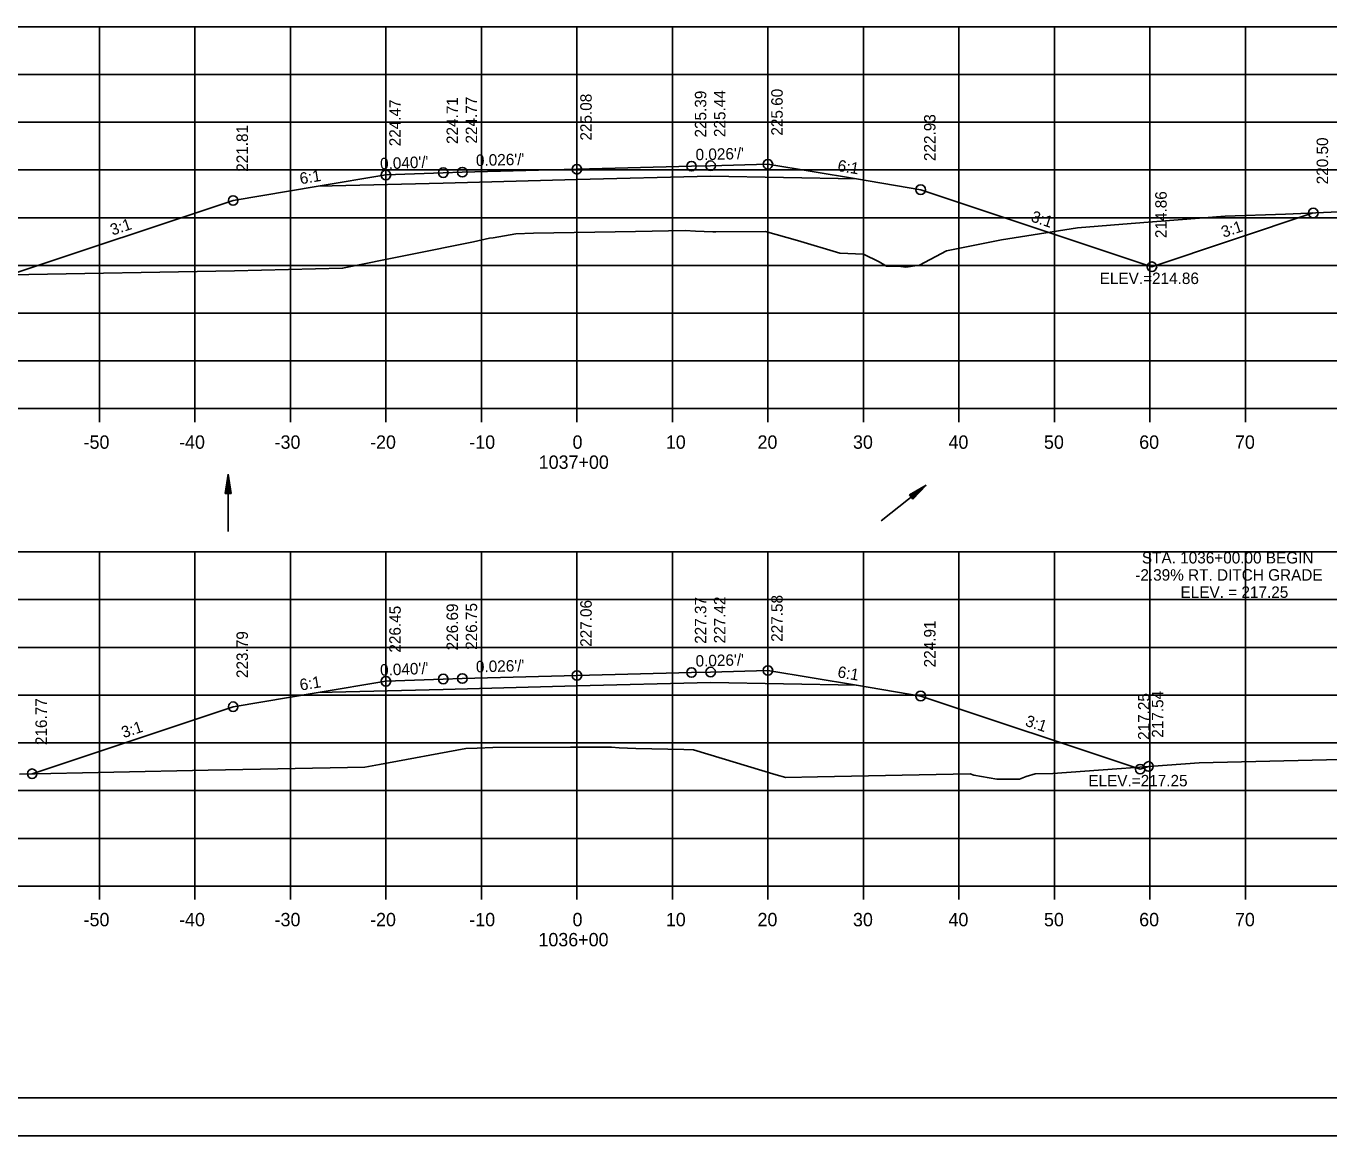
# Model space of a CAD drawing. Extents: x 1386544 to 1388153, y 379785 to 390999.
# Drawn here: x 1387302 to 1387438.4, y 386305.5 to 386421.7 of the extents above; entities that cross this region are included whole.
import ezdxf

# ---------------------------------------------------------------- set-up
doc = ezdxf.new("R2010")
doc.units = 0
for name, color, linetype in [('R_Alt Surface', 7, 'Continuous'), ('R_Axis', 7, 'Continuous'), ('R_Axis Annot', 7, 'Continuous'), ('R_Border', 7, 'Continuous'), ('R_Exist Surface', 7, 'Continuous'), ('R_Fin Surface', 7, 'Continuous'), ('R_Grid', 7, 'Continuous'), ('R_No Plot', 7, 'Continuous'), ('R_Water', 7, 'Continuous'), ('R_Xsect Elev', 7, 'Continuous'), ('R_Xsect Slope', 7, 'Continuous')]:
    doc.layers.add(name, color=color, linetype=linetype)

msp = doc.modelspace()

# ---------------------------------------------------------------- linework, layer by layer
at = {"layer": 'R_Alt Surface'}
for points in [[(1387332.57, 386404.95), (1387345.68, 386405.29), (1387359.68, 386405.65), (1387373.68, 386406.02), (1387388.94, 386405.71)], [(1387332.57, 386351.93), (1387345.68, 386352.27), (1387359.68, 386352.63), (1387373.68, 386353), (1387388.94, 386352.69)]]:
    msp.add_lwpolyline(points, dxfattribs=at)
at = {"layer": 'R_Axis'}
for p, q in [((1387209.68, 386381.66), (1387509.68, 386381.66)), ((1387309.68, 386380.26), (1387309.68, 386381.66)), ((1387319.68, 386380.26), (1387319.68, 386381.66)), ((1387329.68, 386380.26), (1387329.68, 386381.66)), ((1387339.68, 386380.26), (1387339.68, 386381.66)), ((1387349.68, 386380.26), (1387349.68, 386381.66)), ((1387359.68, 386380.26), (1387359.68, 386381.66)), ((1387369.68, 386380.26), (1387369.68, 386381.66)), ((1387379.68, 386380.26), (1387379.68, 386381.66)), ((1387389.68, 386380.26), (1387389.68, 386381.66)), ((1387399.68, 386380.26), (1387399.68, 386381.66)), ((1387409.68, 386380.26), (1387409.68, 386381.66)), ((1387419.68, 386380.26), (1387419.68, 386381.66)), ((1387429.68, 386380.26), (1387429.68, 386381.66)), ((1387209.68, 386331.66), (1387509.68, 386331.66)), ((1387309.68, 386330.26), (1387309.68, 386331.66)), ((1387319.68, 386330.26), (1387319.68, 386331.66)), ((1387329.68, 386330.26), (1387329.68, 386331.66)), ((1387339.68, 386330.26), (1387339.68, 386331.66)), ((1387349.68, 386330.26), (1387349.68, 386331.66)), ((1387359.68, 386330.26), (1387359.68, 386331.66)), ((1387369.68, 386330.26), (1387369.68, 386331.66)), ((1387379.68, 386330.26), (1387379.68, 386331.66)), ((1387389.68, 386330.26), (1387389.68, 386331.66)), ((1387399.68, 386330.26), (1387399.68, 386331.66)), ((1387409.68, 386330.26), (1387409.68, 386331.66)), ((1387419.68, 386330.26), (1387419.68, 386331.66)), ((1387429.68, 386330.26), (1387429.68, 386331.66))]:
    msp.add_line(p, q, dxfattribs=at)
at = {"layer": 'R_Border'}
msp.add_line((1387517.86, 386309.49), (1387201.68, 386309.49), dxfattribs=at)
at = {"layer": 'R_Exist Surface'}
for points in [[(1387300.32, 386395.67), (1387323.83, 386396.11), (1387335.14, 386396.37), (1387348.84, 386399.14), (1387350.54, 386399.5), (1387350.9, 386399.55), (1387353.3, 386399.96), (1387355.15, 386400.02), (1387365.83, 386400.2), (1387371.01, 386400.3), (1387372.08, 386400.24), (1387373.9, 386400.18), (1387374.23, 386400.16), (1387379.42, 386400.2), (1387382.79, 386399.27), (1387387.2, 386397.96), (1387389.7, 386397.84), (1387391.33, 386397.02), (1387392.09, 386396.58), (1387393.37, 386396.58), (1387394.12, 386396.47), (1387395.57, 386396.69), (1387398.38, 386398.18), (1387404.15, 386399.34), (1387412.11, 386400.59), (1387417.72, 386401.04), (1387427.56, 386401.83), (1387433.88, 386402.02), (1387453.75, 386402.91)], [(1387301.31, 386343.4), (1387321.06, 386343.81), (1387337.46, 386344.13), (1387339, 386344.39), (1387348.04, 386346.06), (1387349.23, 386346.1), (1387350.87, 386346.17), (1387359.01, 386346.2), (1387363.3, 386346.2), (1387364.09, 386346.16), (1387365.84, 386346.08), (1387370.88, 386345.96), (1387371.9, 386345.94), (1387380.55, 386343.33), (1387381.54, 386343.04), (1387384.87, 386343.11), (1387400.85, 386343.41), (1387401.25, 386343.29), (1387403.65, 386342.88), (1387404.25, 386342.87), (1387406.01, 386342.88), (1387406.74, 386343.14), (1387407.67, 386343.41), (1387409.53, 386343.46), (1387424.85, 386344.59), (1387439.63, 386344.91)]]:
    msp.add_lwpolyline(points, dxfattribs=at)
at = {"layer": 'R_Fin Surface'}
for points in [[(1387300.29, 386395.67), (1387323.68, 386403.46), (1387332.57, 386404.95), (1387339.68, 386406.13), (1387345.68, 386406.37), (1387347.68, 386406.42), (1387359.68, 386406.73), (1387371.68, 386407.05), (1387373.68, 386407.1), (1387379.68, 386407.25), (1387388.94, 386405.71), (1387395.68, 386404.59), (1387419.89, 386396.52), (1387436.79, 386402.15)], [(1387302.63, 386343.43), (1387323.68, 386350.45), (1387332.57, 386351.93), (1387339.68, 386353.11), (1387345.68, 386353.35), (1387347.68, 386353.4), (1387359.68, 386353.72), (1387371.68, 386354.03), (1387373.68, 386354.08), (1387379.68, 386354.24), (1387388.94, 386352.69), (1387395.68, 386351.57), (1387418.66, 386343.91), (1387419.54, 386344.2)]]:
    msp.add_lwpolyline(points, dxfattribs=at)
at = {"layer": 'R_Grid'}
for p, q in [((1387209.68, 386421.66), (1387509.68, 386421.66)), ((1387309.68, 386381.66), (1387309.68, 386421.66)), ((1387319.68, 386381.66), (1387319.68, 386421.66)), ((1387329.68, 386381.66), (1387329.68, 386421.66)), ((1387339.68, 386381.66), (1387339.68, 386421.66)), ((1387349.68, 386381.66), (1387349.68, 386421.66)), ((1387359.68, 386381.66), (1387359.68, 386421.66)), ((1387369.68, 386381.66), (1387369.68, 386421.66)), ((1387379.68, 386381.66), (1387379.68, 386421.66)), ((1387389.68, 386381.66), (1387389.68, 386421.66)), ((1387399.68, 386381.66), (1387399.68, 386421.66)), ((1387409.68, 386381.66), (1387409.68, 386421.66)), ((1387419.68, 386381.66), (1387419.68, 386421.66)), ((1387429.68, 386381.66), (1387429.68, 386421.66)), ((1387209.68, 386416.66), (1387509.68, 386416.66)), ((1387209.68, 386411.66), (1387509.68, 386411.66)), ((1387209.68, 386406.66), (1387509.68, 386406.66)), ((1387209.68, 386401.66), (1387509.68, 386401.66)), ((1387209.68, 386396.66), (1387509.68, 386396.66)), ((1387209.68, 386391.66), (1387509.68, 386391.66)), ((1387209.68, 386386.66), (1387509.68, 386386.66)), ((1387209.68, 386381.66), (1387509.68, 386381.66)), ((1387209.68, 386366.66), (1387509.68, 386366.66)), ((1387309.68, 386331.66), (1387309.68, 386366.66)), ((1387319.68, 386331.66), (1387319.68, 386366.66)), ((1387329.68, 386331.66), (1387329.68, 386366.66)), ((1387339.68, 386331.66), (1387339.68, 386366.66)), ((1387349.68, 386331.66), (1387349.68, 386366.66)), ((1387359.68, 386331.66), (1387359.68, 386366.66)), ((1387369.68, 386331.66), (1387369.68, 386366.66)), ((1387379.68, 386331.66), (1387379.68, 386366.66)), ((1387389.68, 386331.66), (1387389.68, 386366.66)), ((1387399.68, 386331.66), (1387399.68, 386366.66)), ((1387409.68, 386331.66), (1387409.68, 386366.66)), ((1387419.68, 386331.66), (1387419.68, 386366.66)), ((1387429.68, 386331.66), (1387429.68, 386366.66)), ((1387209.68, 386361.66), (1387509.68, 386361.66)), ((1387209.68, 386356.66), (1387509.68, 386356.66)), ((1387209.68, 386351.66), (1387509.68, 386351.66)), ((1387209.68, 386346.66), (1387509.68, 386346.66)), ((1387209.68, 386341.66), (1387509.68, 386341.66)), ((1387209.68, 386336.66), (1387509.68, 386336.66)), ((1387209.68, 386331.66), (1387509.68, 386331.66))]:
    msp.add_line(p, q, dxfattribs=at)
at = {"layer": 'R_No Plot'}
msp.add_line((1387189.28, 386305.51), (1387522.61, 386305.51), dxfattribs=at)
for points in [[(1387189.27, 386518.84), (1387522.61, 386518.84), (1387522.61, 386305.5), (1387189.27, 386305.5)], [(1387435.6, 386514.95), (1387455.22, 386514.95), (1387455.22, 386505.07), (1387471.33, 386505.07), (1387494.53, 386505.07), (1387494.53, 386480.73), (1387517.86, 386480.73), (1387517.86, 386309.49), (1387201.68, 386309.49), (1387201.68, 386514.95)]]:
    msp.add_lwpolyline(points, close=True, dxfattribs=at)
for centre in [(1387339.68, 386406.13), (1387345.68, 386406.37), (1387347.68, 386406.42), (1387359.68, 386406.73), (1387371.68, 386407.05), (1387373.68, 386407.1), (1387379.68, 386407.25), (1387395.68, 386404.59), (1387323.68, 386403.46), (1387436.79, 386402.15), (1387419.89, 386396.52), (1387379.68, 386354.24), (1387339.68, 386353.11), (1387345.68, 386353.35), (1387347.68, 386353.4), (1387359.68, 386353.72), (1387371.68, 386354.03), (1387373.68, 386354.08), (1387395.68, 386351.57), (1387323.68, 386350.45), (1387302.63, 386343.43), (1387418.66, 386343.91), (1387419.54, 386344.2)]:
    msp.add_circle(centre, 0.5, dxfattribs=at)
at = {"layer": 'R_Water'}
for p, q in [((1387322.86, 386372.79), (1387323.16, 386374.79)), ((1387322.86, 386372.79), (1387323.16, 386374.79)), ((1387322.91, 386372.79), (1387323.16, 386374.46)), ((1387322.91, 386372.79), (1387323.16, 386374.46)), ((1387322.97, 386372.79), (1387323.16, 386374.11)), ((1387322.97, 386372.79), (1387323.16, 386374.11)), ((1387323.02, 386372.79), (1387323.16, 386373.78)), ((1387323.02, 386372.79), (1387323.16, 386373.78)), ((1387323.16, 386368.79), (1387323.16, 386374.79)), ((1387323.46, 386372.79), (1387323.16, 386374.79)), ((1387323.46, 386372.79), (1387323.16, 386374.79)), ((1387323.41, 386372.79), (1387323.16, 386374.46)), ((1387323.41, 386372.79), (1387323.16, 386374.46)), ((1387323.36, 386372.79), (1387323.16, 386374.11)), ((1387323.36, 386372.79), (1387323.16, 386374.11)), ((1387323.31, 386372.79), (1387323.16, 386373.78)), ((1387323.31, 386372.79), (1387323.16, 386373.78)), ((1387322.86, 386372.79), (1387323.46, 386372.79)), ((1387322.86, 386372.79), (1387323.46, 386372.79)), ((1387323.07, 386372.79), (1387323.16, 386373.44)), ((1387323.07, 386372.79), (1387323.16, 386373.44)), ((1387323.12, 386372.79), (1387323.16, 386373.11)), ((1387323.12, 386372.79), (1387323.16, 386373.11)), ((1387323.26, 386372.79), (1387323.16, 386373.44)), ((1387323.26, 386372.79), (1387323.16, 386373.44)), ((1387323.21, 386372.79), (1387323.16, 386373.11)), ((1387323.21, 386372.79), (1387323.16, 386373.11)), ((1387391.54, 386369.93), (1387396.25, 386373.65)), ((1387394.49, 386372.65), (1387396.25, 386373.65)), ((1387394.49, 386372.65), (1387396.25, 386373.65)), ((1387394.49, 386372.65), (1387394.87, 386372.18)), ((1387394.49, 386372.65), (1387394.87, 386372.18)), ((1387394.52, 386372.61), (1387395.99, 386373.44)), ((1387394.52, 386372.61), (1387395.99, 386373.44)), ((1387394.56, 386372.57), (1387395.72, 386373.23)), ((1387394.56, 386372.57), (1387395.72, 386373.23)), ((1387394.59, 386372.53), (1387395.46, 386373.02)), ((1387394.59, 386372.53), (1387395.46, 386373.02)), ((1387394.62, 386372.49), (1387395.19, 386372.81)), ((1387394.62, 386372.49), (1387395.19, 386372.81)), ((1387394.65, 386372.45), (1387394.93, 386372.61)), ((1387394.65, 386372.45), (1387394.93, 386372.61)), ((1387394.71, 386372.37), (1387394.93, 386372.61)), ((1387394.71, 386372.37), (1387394.93, 386372.61)), ((1387394.74, 386372.33), (1387395.19, 386372.81)), ((1387394.74, 386372.33), (1387395.19, 386372.81)), ((1387394.77, 386372.29), (1387395.46, 386373.02)), ((1387394.77, 386372.29), (1387395.46, 386373.02)), ((1387394.8, 386372.26), (1387395.72, 386373.23)), ((1387394.8, 386372.26), (1387395.72, 386373.23)), ((1387394.83, 386372.21), (1387395.99, 386373.44)), ((1387394.83, 386372.21), (1387395.99, 386373.44)), ((1387394.87, 386372.18), (1387396.25, 386373.65)), ((1387394.87, 386372.18), (1387396.25, 386373.65))]:
    msp.add_line(p, q, dxfattribs=at)

# ---------------------------------------------------------------- texts
at = {"layer": 'R_Axis Annot'}
for s, p in [('-50', (1387308.02, 386377.46)), ('-40', (1387318.02, 386377.46)), ('-30', (1387328.02, 386377.46)), ('-20', (1387338.02, 386377.46)), ('-10', (1387348.41, 386377.46)), ('0', (1387359.22, 386377.46)), ('10', (1387368.99, 386377.46)), ('20', (1387378.59, 386377.46)), ('30', (1387388.59, 386377.46)), ('40', (1387398.59, 386377.46)), ('50', (1387408.59, 386377.46)), ('60', (1387418.56, 386377.46)), ('70', (1387428.59, 386377.46)), ('1037+00', (1387355.68, 386375.36)), ('-50', (1387308.02, 386327.46)), ('-40', (1387318.02, 386327.46)), ('-30', (1387328.02, 386327.46)), ('-20', (1387338.02, 386327.46)), ('-10', (1387348.41, 386327.46)), ('0', (1387359.22, 386327.46)), ('10', (1387368.99, 386327.46)), ('20', (1387378.59, 386327.46)), ('30', (1387388.59, 386327.46)), ('40', (1387398.59, 386327.46)), ('50', (1387408.59, 386327.46)), ('60', (1387418.56, 386327.46)), ('70', (1387428.59, 386327.46)), ('1036+00', (1387355.65, 386325.36))]:
    msp.add_text(s, height=1.4, dxfattribs=at).set_placement(p)
at = {"layer": 'R_Xsect Elev'}
for s, p in [('225.39', (1387373.23, 386410.05)), ('225.44', (1387375.23, 386410.1)), ('225.60', (1387381.23, 386410.25)), ('224.47', (1387341.23, 386409.13)), ('224.71', (1387347.23, 386409.37)), ('224.77', (1387349.23, 386409.42)), ('225.08', (1387361.23, 386409.73)), ('222.93', (1387397.23, 386407.59)), ('221.81', (1387325.23, 386406.46)), ('220.50', (1387438.34, 386405.15)), ('214.86', (1387421.44, 386399.52)), ('227.06', (1387361.23, 386356.72)), ('227.37', (1387373.23, 386357.03)), ('227.42', (1387375.23, 386357.08)), ('227.58', (1387381.23, 386357.24)), ('226.45', (1387341.23, 386356.11)), ('226.69', (1387347.23, 386356.35)), ('226.75', (1387349.23, 386356.4)), ('224.91', (1387397.23, 386354.57)), ('223.79', (1387325.23, 386353.45)), ('217.54', (1387421.09, 386347.2)), ('216.77', (1387304.18, 386346.43)), ('217.25', (1387419.64, 386346.97))]:
    msp.add_text(s, height=1.2, rotation=90, dxfattribs=at).set_placement(p)
for s, p in [('ELEV.=214.86', (1387414.42, 386394.71)), ('STA. 1036+00.00 BEGIN ', (1387418.84, 386365.45)), ('-2.39% RT. DITCH GRADE', (1387418.15, 386363.65)), ('ELEV. = 217.25', (1387422.89, 386361.85)), ('ELEV.=217.25', (1387413.23, 386342.11))]:
    msp.add_text(s, height=1.2, dxfattribs=at).set_placement(p)
at = {"layer": 'R_Xsect Slope'}
for s, rotation, p in [("0.040'/'", 2.2906, (1387339.09, 386406.71)), ("0.026'/'", 1.4894, (1387349.12, 386407.06)), ("0.026'/'", 1.4894, (1387372.12, 386407.66)), ('6:1', 9.4623, (1387330.75, 386405.15)), ('6:1', 350.5377, (1387386.91, 386406.56)), ('3:1', 341.5651, (1387407.15, 386401.29)), ('3:1', 18.4349, (1387311.04, 386399.78)), ('3:1', 18.4349, (1387427.39, 386399.55)), ("0.026'/'", 1.4894, (1387372.12, 386354.64)), ("0.040'/'", 2.2906, (1387339.09, 386353.69)), ("0.026'/'", 1.4894, (1387349.12, 386354.04)), ('6:1', 350.5377, (1387386.91, 386353.54)), ('6:1', 9.4623, (1387330.75, 386352.13)), ('3:1', 341.5651, (1387406.54, 386348.48)), ('3:1', 18.4349, (1387312.21, 386347.15))]:
    msp.add_text(s, height=1.2, rotation=rotation, dxfattribs=at).set_placement(p)

doc.saveas('drawing.dxf')
